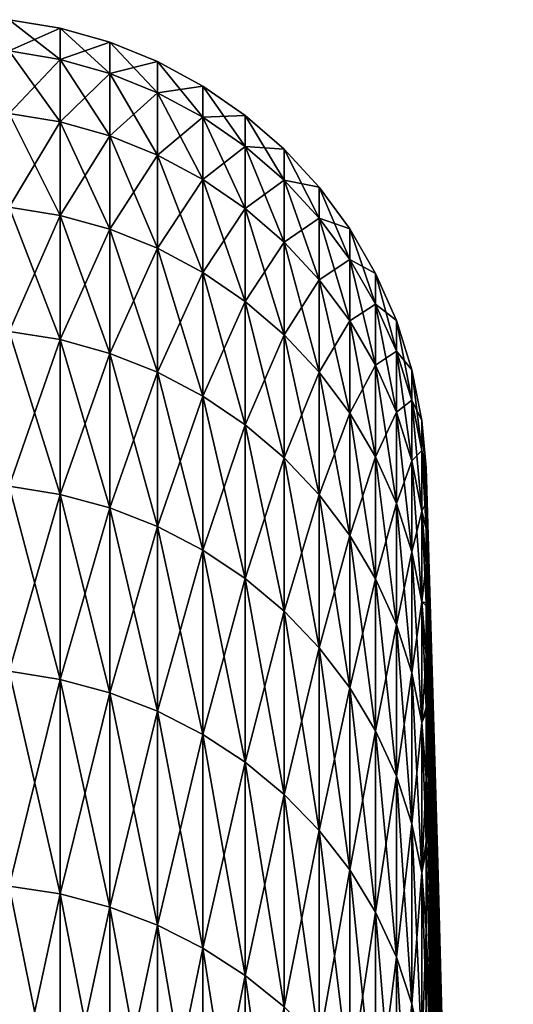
# Model space of a CAD drawing. Header units: metres. Extents: x -2 to 78, y -85 to 85.
# Tile 500 of 500: x 77.24 to 78.29, y 53.45 to 55.56. Entities that reach past the tile are written whole.
import ezdxf

# ---------------------------------------------------------------- set-up
doc = ezdxf.new("R2010")
doc.units = ezdxf.units.M
doc.layers.add('solid_20004802', color=7, linetype='CONTINUOUS')

msp = doc.modelspace()

# ---------------------------------------------------------------- linework, layer by layer
at = {"layer": 'solid_20004802'}
for points in [[(77.321434, 55.470276, -2.03154), (77.212898, 55.488327, -2.032875), (77.212898, 55.55505, -0.678172)], [(77.321434, 55.536953, -0.677727), (77.212898, 55.55505, -0.678172), (77.212898, 55.55505, 0.678172)], [(77.321434, 55.536953, -0.677727), (77.321434, 55.470276, -2.03154), (77.212898, 55.55505, -0.678172)], [(77.321434, 55.536953, 0.677727), (77.212898, 55.55505, 0.678172), (77.212898, 55.488327, 2.032875)], [(77.321434, 55.536953, 0.677727), (77.321434, 55.536953, -0.677727), (77.212898, 55.55505, 0.678172)], [(77.321434, 55.470276, 2.03154), (77.321434, 55.536953, 0.677727), (77.212898, 55.488327, 2.032875)], [(77.427322, 55.440441, -2.029333), (77.321434, 55.470276, -2.03154), (77.321434, 55.536953, -0.677727)], [(77.427322, 55.50705, -0.676991), (77.321434, 55.536953, -0.677727), (77.321434, 55.536953, 0.677727)], [(77.427322, 55.50705, -0.676991), (77.427322, 55.440441, -2.029333), (77.321434, 55.536953, -0.677727)], [(77.427322, 55.50705, 0.676991), (77.321434, 55.536953, 0.677727), (77.321434, 55.470276, 2.03154)], [(77.427322, 55.50705, 0.676991), (77.427322, 55.50705, -0.676991), (77.321434, 55.536953, 0.677727)], [(77.427322, 55.440441, 2.029333), (77.427322, 55.50705, 0.676991), (77.321434, 55.470276, 2.03154)], [(77.529282, 55.399185, -2.026283), (77.427322, 55.440441, -2.029333), (77.427322, 55.50705, -0.676991)], [(77.529282, 55.465694, -0.675973), (77.427322, 55.50705, -0.676991), (77.427322, 55.50705, 0.676991)], [(77.529282, 55.465694, -0.675973), (77.529282, 55.399185, -2.026283), (77.427322, 55.50705, -0.676991)], [(77.529282, 55.465694, 0.675973), (77.427322, 55.50705, 0.676991), (77.427322, 55.440441, 2.029333)], [(77.529282, 55.465694, 0.675973), (77.529282, 55.465694, -0.675973), (77.427322, 55.50705, 0.676991)], [(77.321434, 55.337078, -3.380433), (77.212898, 55.355042, -3.382654), (77.212898, 55.488327, -2.032875)], [(77.321434, 55.470276, -2.03154), (77.321434, 55.337078, -3.380433), (77.212898, 55.488327, -2.032875)], [(77.321434, 55.470276, 2.03154), (77.212898, 55.488327, 2.032875), (77.212898, 55.355042, 3.382654)], [(77.321434, 55.337078, 3.380433), (77.321434, 55.470276, 2.03154), (77.212898, 55.355042, 3.382654)], [(77.427322, 55.307388, -3.376762), (77.321434, 55.337078, -3.380433), (77.321434, 55.470276, -2.03154)], [(77.427322, 55.440441, -2.029333), (77.427322, 55.307388, -3.376762), (77.321434, 55.470276, -2.03154)], [(77.427322, 55.440441, 2.029333), (77.321434, 55.470276, 2.03154), (77.321434, 55.337078, 3.380433)], [(77.529282, 55.399185, 2.026283), (77.529282, 55.465694, 0.675973), (77.427322, 55.440441, 2.029333)], [(77.626076, 55.347012, -2.022424), (77.529282, 55.399185, -2.026283), (77.529282, 55.465694, -0.675973)], [(77.626076, 55.413391, -0.674686), (77.529282, 55.465694, -0.675973), (77.529282, 55.465694, 0.675973)], [(77.626076, 55.413391, -0.674686), (77.626076, 55.347012, -2.022424), (77.529282, 55.465694, -0.675973)], [(77.626076, 55.413391, 0.674686), (77.529282, 55.465694, 0.675973), (77.529282, 55.399185, 2.026283)], [(77.626076, 55.413391, 0.674686), (77.626076, 55.413391, -0.674686), (77.529282, 55.465694, 0.675973)], [(77.427322, 55.307388, 3.376762), (77.427322, 55.440441, 2.029333), (77.321434, 55.337078, 3.380433)], [(77.529282, 55.266335, -3.371685), (77.427322, 55.307388, -3.376762), (77.427322, 55.440441, -2.029333)], [(77.529282, 55.399185, -2.026283), (77.529282, 55.266335, -3.371685), (77.427322, 55.440441, -2.029333)], [(77.529282, 55.399185, 2.026283), (77.427322, 55.440441, 2.029333), (77.427322, 55.307388, 3.376762)], [(77.626076, 55.347012, 2.022424), (77.626076, 55.413391, 0.674686), (77.529282, 55.399185, 2.026283)], [(77.716545, 55.284546, -2.017804), (77.626076, 55.347012, -2.022424), (77.626076, 55.413391, -0.674686)], [(77.716545, 55.350773, -0.673145), (77.626076, 55.413391, -0.674686), (77.626076, 55.413391, 0.674686)], [(77.716545, 55.350773, -0.673145), (77.716545, 55.284546, -2.017804), (77.626076, 55.413391, -0.674686)], [(77.716545, 55.350773, 0.673145), (77.626076, 55.413391, 0.674686), (77.626076, 55.347012, 2.022424)], [(77.716545, 55.350773, 0.673145), (77.716545, 55.350773, -0.673145), (77.626076, 55.413391, 0.674686)], [(77.529282, 55.266335, 3.371685), (77.529282, 55.399185, 2.026283), (77.427322, 55.307388, 3.376762)], [(77.626076, 55.214413, -3.365265), (77.529282, 55.266335, -3.371685), (77.529282, 55.399185, -2.026283)], [(77.626076, 55.347012, -2.022424), (77.626076, 55.214413, -3.365265), (77.529282, 55.399185, -2.026283)], [(77.626076, 55.347012, 2.022424), (77.529282, 55.399185, 2.026283), (77.529282, 55.266335, 3.371685)], [(77.321434, 55.137684, -4.721141), (77.212898, 55.155518, -4.724244), (77.212898, 55.355042, -3.382654)], [(77.321434, 55.337078, -3.380433), (77.321434, 55.137684, -4.721141), (77.212898, 55.355042, -3.382654)], [(77.321434, 55.337078, 3.380433), (77.212898, 55.355042, 3.382654), (77.212898, 55.155518, 4.724244)], [(77.626076, 55.214413, 3.365265), (77.626076, 55.347012, 2.022424), (77.529282, 55.266335, 3.371685)], [(77.716545, 55.284546, 2.017804), (77.716545, 55.350773, 0.673145), (77.626076, 55.347012, 2.022424)], [(77.716545, 55.152248, -3.357578), (77.626076, 55.214413, -3.365265), (77.626076, 55.347012, -2.022424)], [(77.716545, 55.284546, -2.017804), (77.716545, 55.152248, -3.357578), (77.626076, 55.347012, -2.022424)], [(77.716545, 55.284546, 2.017804), (77.626076, 55.347012, 2.022424), (77.626076, 55.214413, 3.365265)], [(77.799576, 55.212543, -2.01248), (77.716545, 55.284546, -2.017804), (77.716545, 55.350773, -0.673145)], [(77.799576, 55.278599, -0.671368), (77.716545, 55.350773, -0.673145), (77.716545, 55.350773, 0.673145)], [(77.799576, 55.278599, -0.671368), (77.799576, 55.212543, -2.01248), (77.716545, 55.350773, -0.673145)], [(77.799576, 55.278599, 0.671368), (77.716545, 55.350773, 0.673145), (77.716545, 55.284546, 2.017804)], [(77.799576, 55.278599, 0.671368), (77.799576, 55.278599, -0.671368), (77.716545, 55.350773, 0.673145)], [(77.321434, 55.137684, 4.721141), (77.321434, 55.337078, 3.380433), (77.212898, 55.155518, 4.724244)], [(77.427322, 55.108212, -4.716014), (77.321434, 55.137684, -4.721141), (77.321434, 55.337078, -3.380433)], [(77.427322, 55.307388, -3.376762), (77.427322, 55.108212, -4.716014), (77.321434, 55.337078, -3.380433)], [(77.427322, 55.307388, 3.376762), (77.321434, 55.337078, 3.380433), (77.321434, 55.137684, 4.721141)], [(77.427322, 55.108212, 4.716014), (77.427322, 55.307388, 3.376762), (77.321434, 55.137684, 4.721141)], [(77.529282, 55.067459, -4.708924), (77.427322, 55.108212, -4.716014), (77.427322, 55.307388, -3.376762)], [(77.529282, 55.266335, -3.371685), (77.529282, 55.067459, -4.708924), (77.427322, 55.307388, -3.376762)], [(77.529282, 55.266335, 3.371685), (77.427322, 55.307388, 3.376762), (77.427322, 55.108212, 4.716014)], [(77.716545, 55.152248, 3.357578), (77.716545, 55.284546, 2.017804), (77.626076, 55.214413, 3.365265)], [(77.799576, 55.080597, -3.348717), (77.716545, 55.152248, -3.357578), (77.716545, 55.284546, -2.017804)], [(77.799576, 55.212543, -2.01248), (77.799576, 55.080597, -3.348717), (77.716545, 55.284546, -2.017804)], [(77.799576, 55.212543, 2.01248), (77.716545, 55.284546, 2.017804), (77.716545, 55.152248, 3.357578)], [(77.799576, 55.212543, 2.01248), (77.799576, 55.278599, 0.671368), (77.716545, 55.284546, 2.017804)], [(77.874176, 55.131882, -2.006514), (77.799576, 55.212543, -2.01248), (77.799576, 55.278599, -0.671368)], [(77.874176, 55.197742, -0.669378), (77.799576, 55.278599, -0.671368), (77.799576, 55.278599, 0.671368)], [(77.874176, 55.197742, -0.669378), (77.874176, 55.131882, -2.006514), (77.799576, 55.278599, -0.671368)], [(77.874176, 55.197742, 0.669378), (77.799576, 55.278599, 0.671368), (77.799576, 55.212543, 2.01248)], [(77.874176, 55.197742, 0.669378), (77.874176, 55.197742, -0.669378), (77.799576, 55.278599, 0.671368)], [(77.529282, 55.067459, 4.708924), (77.529282, 55.266335, 3.371685), (77.427322, 55.108212, 4.716014)], [(77.626076, 55.015915, -4.699956), (77.529282, 55.067459, -4.708924), (77.529282, 55.266335, -3.371685)], [(77.626076, 55.214413, -3.365265), (77.626076, 55.015915, -4.699956), (77.529282, 55.266335, -3.371685)], [(77.626076, 55.214413, 3.365265), (77.529282, 55.266335, 3.371685), (77.529282, 55.067459, 4.708924)], [(77.626076, 55.015915, 4.699956), (77.626076, 55.214413, 3.365265), (77.529282, 55.067459, 4.708924)], [(77.716545, 54.954205, -4.689221), (77.626076, 55.015915, -4.699956), (77.626076, 55.214413, -3.365265)], [(77.716545, 55.152248, -3.357578), (77.716545, 54.954205, -4.689221), (77.626076, 55.214413, -3.365265)], [(77.716545, 55.152248, 3.357578), (77.626076, 55.214413, 3.365265), (77.626076, 55.015915, 4.699956)], [(77.799576, 55.080597, 3.348717), (77.799576, 55.212543, 2.01248), (77.716545, 55.152248, 3.357578)], [(77.874176, 55.000328, -3.338791), (77.799576, 55.080597, -3.348717), (77.799576, 55.212543, -2.01248)], [(77.874176, 55.131882, -2.006514), (77.874176, 55.000328, -3.338791), (77.799576, 55.212543, -2.01248)], [(77.874176, 55.131882, 2.006514), (77.799576, 55.212543, 2.01248), (77.799576, 55.080597, 3.348717)], [(77.874176, 55.131882, 2.006514), (77.874176, 55.197742, 0.669378), (77.799576, 55.212543, 2.01248)], [(77.939438, 55.043537, -1.999981), (77.874176, 55.131882, -2.006514), (77.874176, 55.197742, -0.669378)], [(77.939438, 55.10918, -0.667199), (77.874176, 55.197742, -0.669378), (77.874176, 55.197742, 0.669378)], [(77.939438, 55.10918, -0.667199), (77.939438, 55.043537, -1.999981), (77.874176, 55.197742, -0.669378)], [(77.939438, 55.10918, 0.667199), (77.874176, 55.197742, 0.669378), (77.874176, 55.131882, 2.006514)], [(77.939438, 55.10918, 0.667199), (77.939438, 55.10918, -0.667199), (77.874176, 55.197742, 0.669378)], [(77.321434, 54.872581, -6.050417), (77.212898, 54.89024, -6.054393), (77.212898, 55.155518, -4.724244)], [(77.321434, 55.137684, -4.721141), (77.321434, 54.872581, -6.050417), (77.212898, 55.155518, -4.724244)], [(77.321434, 55.137684, 4.721141), (77.212898, 55.155518, 4.724244), (77.212898, 54.89024, 6.054393)], [(77.716545, 54.954205, 4.689221), (77.716545, 55.152248, 3.357578), (77.626076, 55.015915, 4.699956)], [(77.799576, 54.883076, -4.676847), (77.716545, 54.954205, -4.689221), (77.716545, 55.152248, -3.357578)], [(77.799576, 55.080597, -3.348717), (77.799576, 54.883076, -4.676847), (77.716545, 55.152248, -3.357578)], [(77.799576, 55.080597, 3.348717), (77.716545, 55.152248, 3.357578), (77.716545, 54.954205, 4.689221)], [(77.321434, 54.872581, 6.050417), (77.321434, 55.137684, 4.721141), (77.212898, 54.89024, 6.054393)], [(77.427322, 54.843395, -6.043846), (77.321434, 54.872581, -6.050417), (77.321434, 55.137684, -4.721141)], [(77.427322, 55.108212, -4.716014), (77.427322, 54.843395, -6.043846), (77.321434, 55.137684, -4.721141)], [(77.427322, 55.108212, 4.716014), (77.321434, 55.137684, 4.721141), (77.321434, 54.872581, 6.050417)], [(77.874176, 55.000328, 3.338791), (77.874176, 55.131882, 2.006514), (77.799576, 55.080597, 3.348717)], [(77.939438, 54.912407, -3.32792), (77.874176, 55.000328, -3.338791), (77.874176, 55.131882, -2.006514)], [(77.939438, 55.043537, -1.999981), (77.939438, 54.912407, -3.32792), (77.874176, 55.131882, -2.006514)], [(77.939438, 55.043537, 1.999981), (77.874176, 55.131882, 2.006514), (77.874176, 55.000328, 3.338791)], [(77.939438, 55.043537, 1.999981), (77.939438, 55.10918, 0.667199), (77.874176, 55.131882, 2.006514)], [(77.427322, 54.843395, 6.043846), (77.427322, 55.108212, 4.716014), (77.321434, 54.872581, 6.050417)], [(77.529282, 54.80304, -6.03476), (77.427322, 54.843395, -6.043846), (77.427322, 55.108212, -4.716014)], [(77.529282, 55.067459, -4.708924), (77.529282, 54.80304, -6.03476), (77.427322, 55.108212, -4.716014)], [(77.529282, 55.067459, 4.708924), (77.427322, 55.108212, 4.716014), (77.427322, 54.843395, 6.043846)], [(77.994576, 54.948574, -1.992958), (77.939438, 55.043537, -1.999981), (77.939438, 55.10918, -0.667199)], [(77.994576, 55.013985, -0.664856), (77.939438, 55.10918, -0.667199), (77.939438, 55.10918, 0.667199)], [(77.994576, 55.013985, -0.664856), (77.994576, 54.948574, -1.992958), (77.939438, 55.10918, -0.667199)], [(77.994576, 55.013985, 0.664856), (77.939438, 55.10918, 0.667199), (77.939438, 55.043537, 1.999981)], [(77.994576, 55.013985, 0.664856), (77.994576, 55.013985, -0.664856), (77.939438, 55.10918, 0.667199)], [(77.529282, 54.80304, 6.03476), (77.529282, 55.067459, 4.708924), (77.427322, 54.843395, 6.043846)], [(77.626076, 54.751999, -6.023268), (77.529282, 54.80304, -6.03476), (77.529282, 55.067459, -4.708924)], [(77.626076, 55.015915, -4.699956), (77.626076, 54.751999, -6.023268), (77.529282, 55.067459, -4.708924)], [(77.626076, 55.015915, 4.699956), (77.529282, 55.067459, 4.708924), (77.529282, 54.80304, 6.03476)], [(77.799576, 54.883076, 4.676847), (77.799576, 55.080597, 3.348717), (77.716545, 54.954205, 4.689221)], [(77.874176, 54.803391, -4.662984), (77.799576, 54.883076, -4.676847), (77.799576, 55.080597, -3.348717)], [(77.874176, 55.000328, -3.338791), (77.874176, 54.803391, -4.662984), (77.799576, 55.080597, -3.348717)], [(77.874176, 55.000328, 3.338791), (77.799576, 55.080597, 3.348717), (77.799576, 54.883076, 4.676847)], [(77.939438, 54.912407, 3.32792), (77.939438, 55.043537, 1.999981), (77.874176, 55.000328, 3.338791)], [(77.994576, 54.817905, -3.316234), (77.939438, 54.912407, -3.32792), (77.939438, 55.043537, -1.999981)], [(77.994576, 54.948574, -1.992958), (77.994576, 54.817905, -3.316234), (77.939438, 55.043537, -1.999981)], [(77.994576, 54.948574, 1.992958), (77.939438, 55.043537, 1.999981), (77.939438, 54.912407, 3.32792)], [(77.994576, 54.948574, 1.992958), (77.994576, 55.013985, 0.664856), (77.939438, 55.043537, 1.999981)], [(77.626076, 54.751999, 6.023268), (77.626076, 55.015915, 4.699956), (77.529282, 54.80304, 6.03476)], [(77.716545, 54.690891, -6.00951), (77.626076, 54.751999, -6.023268), (77.626076, 55.015915, -4.699956)], [(77.716545, 54.954205, -4.689221), (77.716545, 54.690891, -6.00951), (77.626076, 55.015915, -4.699956)], [(77.716545, 54.954205, 4.689221), (77.626076, 55.015915, 4.699956), (77.626076, 54.751999, 6.023268)], [(78.038918, 54.848145, -1.985531), (77.994576, 54.948574, -1.992958), (77.994576, 55.013985, -0.664856)], [(78.038918, 54.913315, -0.662378), (77.994576, 55.013985, -0.664856), (77.994576, 55.013985, 0.664856)], [(78.038918, 54.913315, -0.662378), (78.038918, 54.848145, -1.985531), (77.994576, 55.013985, -0.664856)], [(78.038918, 54.913315, 0.662378), (77.994576, 55.013985, 0.664856), (77.994576, 54.948574, 1.992958)], [(78.038918, 54.913315, 0.662378), (78.038918, 54.913315, -0.662378), (77.994576, 55.013985, 0.664856)], [(77.874176, 54.803391, 4.662984), (77.874176, 55.000328, 3.338791), (77.799576, 54.883076, 4.676847)], [(77.939438, 54.716114, -4.6478), (77.874176, 54.803391, -4.662984), (77.874176, 55.000328, -3.338791)], [(77.939438, 54.912407, -3.32792), (77.939438, 54.716114, -4.6478), (77.874176, 55.000328, -3.338791)], [(77.939438, 54.912407, 3.32792), (77.874176, 55.000328, 3.338791), (77.874176, 54.803391, 4.662984)], [(77.716545, 54.690891, 6.00951), (77.716545, 54.954205, 4.689221), (77.626076, 54.751999, 6.023268)], [(77.799576, 54.620457, -5.993651), (77.716545, 54.690891, -6.00951), (77.716545, 54.954205, -4.689221)], [(77.799576, 54.883076, -4.676847), (77.799576, 54.620457, -5.993651), (77.716545, 54.954205, -4.689221)], [(77.799576, 54.883076, 4.676847), (77.716545, 54.954205, 4.689221), (77.716545, 54.690891, 6.00951)], [(77.994576, 54.817905, 3.316234), (77.994576, 54.948574, 1.992958), (77.939438, 54.912407, 3.32792)], [(78.038918, 54.717964, -3.303875), (77.994576, 54.817905, -3.316234), (77.994576, 54.948574, -1.992958)], [(78.038918, 54.848145, -1.985531), (78.038918, 54.717964, -3.303875), (77.994576, 54.948574, -1.992958)], [(78.038918, 54.848145, 1.985531), (77.994576, 54.948574, 1.992958), (77.994576, 54.817905, 3.316234)], [(78.038918, 54.848145, 1.985531), (78.038918, 54.913315, 0.662378), (77.994576, 54.948574, 1.992958)], [(77.939438, 54.716114, 4.6478), (77.939438, 54.912407, 3.32792), (77.874176, 54.803391, 4.662984)], [(77.994576, 54.622299, -4.63148), (77.939438, 54.716114, -4.6478), (77.939438, 54.912407, -3.32792)], [(77.994576, 54.817905, -3.316234), (77.994576, 54.622299, -4.63148), (77.939438, 54.912407, -3.32792)], [(77.994576, 54.817905, 3.316234), (77.939438, 54.912407, 3.32792), (77.939438, 54.716114, 4.6478)], [(78.071922, 54.743465, -1.977789), (78.038918, 54.848145, -1.985531), (78.038918, 54.913315, -0.662378)], [(78.071922, 54.80838, -0.659796), (78.038918, 54.913315, -0.662378), (78.038918, 54.913315, 0.662378)], [(78.071922, 54.80838, -0.659796), (78.071922, 54.743465, -1.977789), (78.038918, 54.913315, -0.662378)], [(78.071922, 54.80838, 0.659796), (78.038918, 54.913315, 0.662378), (78.038918, 54.848145, 1.985531)], [(78.071922, 54.80838, 0.659796), (78.071922, 54.80838, -0.659796), (78.038918, 54.913315, 0.662378)], [(77.321434, 54.542404, -7.365042), (77.212898, 54.559845, -7.369882), (77.212898, 54.89024, -6.054393)], [(77.321434, 54.872581, -6.050417), (77.321434, 54.542404, -7.365042), (77.212898, 54.89024, -6.054393)], [(77.321434, 54.872581, 6.050417), (77.212898, 54.89024, 6.054393), (77.212898, 54.559845, 7.369882)], [(77.799576, 54.620457, 5.993651), (77.799576, 54.883076, 4.676847), (77.716545, 54.690891, 6.00951)], [(77.874176, 54.541553, -5.975885), (77.799576, 54.620457, -5.993651), (77.799576, 54.883076, -4.676847)], [(77.874176, 54.803391, -4.662984), (77.874176, 54.541553, -5.975885), (77.799576, 54.883076, -4.676847)], [(77.874176, 54.803391, 4.662984), (77.799576, 54.883076, 4.676847), (77.799576, 54.620457, 5.993651)], [(77.321434, 54.542404, 7.365042), (77.321434, 54.872581, 6.050417), (77.212898, 54.559845, 7.369882)], [(77.427322, 54.51358, -7.357044), (77.321434, 54.542404, -7.365042), (77.321434, 54.872581, -6.050417)], [(77.427322, 54.843395, -6.043846), (77.427322, 54.51358, -7.357044), (77.321434, 54.872581, -6.050417)], [(77.427322, 54.843395, 6.043846), (77.321434, 54.872581, 6.050417), (77.321434, 54.542404, 7.365042)], [(77.427322, 54.51358, 7.357044), (77.427322, 54.843395, 6.043846), (77.321434, 54.542404, 7.365042)], [(77.529282, 54.473717, -7.345983), (77.427322, 54.51358, -7.357044), (77.427322, 54.843395, -6.043846)], [(77.529282, 54.80304, -6.03476), (77.529282, 54.473717, -7.345983), (77.427322, 54.843395, -6.043846)], [(77.529282, 54.80304, 6.03476), (77.427322, 54.843395, 6.043846), (77.427322, 54.51358, 7.357044)], [(78.038918, 54.717964, 3.303875), (78.038918, 54.848145, 1.985531), (77.994576, 54.817905, 3.316234)], [(78.071922, 54.613792, -3.290994), (78.038918, 54.717964, -3.303875), (78.038918, 54.848145, -1.985531)], [(78.071922, 54.743465, -1.977789), (78.071922, 54.613792, -3.290994), (78.038918, 54.848145, -1.985531)], [(78.071922, 54.743465, 1.977789), (78.038918, 54.848145, 1.985531), (78.038918, 54.717964, 3.303875)], [(78.071922, 54.743465, 1.977789), (78.071922, 54.80838, 0.659796), (78.038918, 54.848145, 1.985531)], [(77.994576, 54.622299, 4.63148), (77.994576, 54.817905, 3.316234), (77.939438, 54.716114, 4.6478)], [(78.038918, 54.523087, -4.61422), (77.994576, 54.622299, -4.63148), (77.994576, 54.817905, -3.316234)], [(78.038918, 54.717964, -3.303875), (78.038918, 54.523087, -4.61422), (77.994576, 54.817905, -3.316234)], [(78.038918, 54.717964, 3.303875), (77.994576, 54.817905, 3.316234), (77.994576, 54.622299, 4.63148)], [(77.529282, 54.473717, 7.345983), (77.529282, 54.80304, 6.03476), (77.427322, 54.51358, 7.357044)], [(77.626076, 54.423306, -7.331994), (77.529282, 54.473717, -7.345983), (77.529282, 54.80304, -6.03476)], [(77.626076, 54.751999, -6.023268), (77.626076, 54.423306, -7.331994), (77.529282, 54.80304, -6.03476)], [(77.626076, 54.751999, 6.023268), (77.529282, 54.80304, 6.03476), (77.529282, 54.473717, 7.345983)], [(77.874176, 54.541553, 5.975885), (77.874176, 54.803391, 4.662984), (77.799576, 54.620457, 5.993651)], [(77.939438, 54.455128, -5.956427), (77.874176, 54.541553, -5.975885), (77.874176, 54.803391, -4.662984)], [(77.939438, 54.716114, -4.6478), (77.939438, 54.455128, -5.956427), (77.874176, 54.803391, -4.662984)], [(77.939438, 54.716114, 4.6478), (77.874176, 54.803391, 4.662984), (77.874176, 54.541553, 5.975885)], [(78.093193, 54.635803, -1.969827), (78.071922, 54.743465, -1.977789), (78.071922, 54.80838, -0.659796)], [(78.093193, 54.700459, -0.657139), (78.071922, 54.80838, -0.659796), (78.071922, 54.80838, 0.659796)], [(78.093193, 54.700459, -0.657139), (78.093193, 54.635803, -1.969827), (78.071922, 54.80838, -0.659796)], [(78.093193, 54.700459, 0.657139), (78.071922, 54.80838, 0.659796), (78.071922, 54.743465, 1.977789)], [(78.093193, 54.700459, 0.657139), (78.093193, 54.700459, -0.657139), (78.071922, 54.80838, 0.659796)], [(77.626076, 54.423306, 7.331994), (77.626076, 54.751999, 6.023268), (77.529282, 54.473717, 7.345983)], [(77.716545, 54.362949, -7.315247), (77.626076, 54.423306, -7.331994), (77.626076, 54.751999, -6.023268)], [(77.716545, 54.690891, -6.00951), (77.716545, 54.362949, -7.315247), (77.626076, 54.751999, -6.023268)], [(77.716545, 54.690891, 6.00951), (77.626076, 54.751999, 6.023268), (77.626076, 54.423306, 7.331994)], [(78.071922, 54.613792, 3.290994), (78.071922, 54.743465, 1.977789), (78.038918, 54.717964, 3.303875)], [(78.093193, 54.506653, -3.277745), (78.071922, 54.613792, -3.290994), (78.071922, 54.743465, -1.977789)], [(78.093193, 54.635803, -1.969827), (78.093193, 54.506653, -3.277745), (78.071922, 54.743465, -1.977789)], [(78.093193, 54.635803, 1.969827), (78.071922, 54.743465, 1.977789), (78.071922, 54.613792, 3.290994)], [(78.093193, 54.635803, 1.969827), (78.093193, 54.700459, 0.657139), (78.071922, 54.743465, 1.977789)], [(77.939438, 54.455128, 5.956427), (77.939438, 54.716114, 4.6478), (77.874176, 54.541553, 5.975885)], [(77.994576, 54.362232, -5.935511), (77.939438, 54.455128, -5.956427), (77.939438, 54.716114, -4.6478)], [(77.994576, 54.622299, -4.63148), (77.994576, 54.362232, -5.935511), (77.939438, 54.716114, -4.6478)], [(77.994576, 54.622299, 4.63148), (77.939438, 54.716114, 4.6478), (77.939438, 54.455128, 5.956427)], [(78.038918, 54.523087, 4.61422), (78.038918, 54.717964, 3.303875), (77.994576, 54.622299, 4.63148)], [(78.071922, 54.419678, -4.596229), (78.038918, 54.523087, -4.61422), (78.038918, 54.717964, -3.303875)], [(78.071922, 54.613792, -3.290994), (78.071922, 54.419678, -4.596229), (78.038918, 54.717964, -3.303875)], [(78.071922, 54.613792, 3.290994), (78.038918, 54.717964, 3.303875), (78.038918, 54.523087, 4.61422)], [(77.716545, 54.362949, 7.315247), (77.716545, 54.690891, 6.00951), (77.626076, 54.423306, 7.331994)], [(77.799576, 54.293381, -7.295943), (77.716545, 54.362949, -7.315247), (77.716545, 54.690891, -6.00951)], [(77.799576, 54.620457, -5.993651), (77.799576, 54.293381, -7.295943), (77.716545, 54.690891, -6.00951)], [(77.799576, 54.620457, 5.993651), (77.716545, 54.690891, 6.00951), (77.716545, 54.362949, 7.315247)], [(78.102478, 54.566975, -1.305152), (78.093193, 54.635803, -1.969827), (78.093193, 54.700459, -0.657139)], [(78.102478, 54.599014), (78.093193, 54.700459, -0.657139), (78.093193, 54.700459, 0.657139)], [(78.102478, 54.599014), (78.102478, 54.566975, -1.305152), (78.093193, 54.700459, -0.657139)], [(78.102478, 54.59082, 0.660085), (78.093193, 54.700459, 0.657139), (78.093193, 54.635803, 1.969827)], [(78.102478, 54.59082, 0.660085), (78.102478, 54.599014), (78.093193, 54.700459, 0.657139)], [(78.093193, 54.506653, 3.277745), (78.093193, 54.635803, 1.969827), (78.071922, 54.613792, 3.290994)], [(78.102478, 54.470932, -2.607159), (78.093193, 54.506653, -3.277745), (78.093193, 54.635803, -1.969827)], [(78.102478, 54.566975, -1.305152), (78.102478, 54.470932, -2.607159), (78.093193, 54.635803, -1.969827)], [(78.102478, 54.525318, 1.97863), (78.093193, 54.635803, 1.969827), (78.093193, 54.506653, 3.277745)], [(78.102478, 54.566254, 1.319764), (78.102478, 54.59082, 0.660085), (78.093193, 54.635803, 1.969827)], [(78.102478, 54.525318, 1.97863), (78.102478, 54.566254, 1.319764), (78.093193, 54.635803, 1.969827)], [(77.799576, 54.293381, 7.295943), (77.799576, 54.620457, 5.993651), (77.716545, 54.362949, 7.315247)], [(77.874176, 54.215443, -7.274316), (77.799576, 54.293381, -7.295943), (77.799576, 54.620457, -5.993651)], [(77.874176, 54.541553, -5.975885), (77.874176, 54.215443, -7.274316), (77.799576, 54.620457, -5.993651)], [(77.874176, 54.541553, 5.975885), (77.799576, 54.620457, 5.993651), (77.799576, 54.293381, 7.295943)], [(77.994576, 54.362232, 5.935511), (77.994576, 54.622299, 4.63148), (77.939438, 54.455128, 5.956427)], [(78.038918, 54.263988, -5.913391), (77.994576, 54.362232, -5.935511), (77.994576, 54.622299, -4.63148)], [(78.038918, 54.523087, -4.61422), (78.038918, 54.263988, -5.913391), (77.994576, 54.622299, -4.63148)], [(78.038918, 54.523087, 4.61422), (77.994576, 54.622299, 4.63148), (77.994576, 54.362232, 5.935511)], [(78.071922, 54.419678, 4.596229), (78.071922, 54.613792, 3.290994), (78.038918, 54.523087, 4.61422)], [(78.093193, 54.313316, -4.577726), (78.071922, 54.419678, -4.596229), (78.071922, 54.613792, -3.290994)], [(78.093193, 54.506653, -3.277745), (78.093193, 54.313316, -4.577726), (78.071922, 54.613792, -3.290994)], [(78.093193, 54.506653, 3.277745), (78.071922, 54.613792, 3.290994), (78.071922, 54.419678, 4.596229)], [(78.243629, 49.272163, -1.013318), (78.102478, 54.566975, -1.305152), (78.102478, 54.599014)], [(78.126999, 53.756252), (78.102478, 54.599014), (78.102478, 54.59082, 0.660085)], [(78.243629, 49.272163, -1.013318), (78.102478, 54.599014), (78.126999, 53.756252)], [(78.126999, 53.727657, 1.213286), (78.102478, 54.59082, 0.660085), (78.102478, 54.566254, 1.319764)], [(78.126999, 53.727657, 1.213286), (78.126999, 53.756252), (78.102478, 54.59082, 0.660085)], [(78.243629, 49.199852, -2.02434), (78.102478, 54.470932, -2.607159), (78.102478, 54.566975, -1.305152)], [(78.243629, 49.272163, -1.013318), (78.243629, 49.199852, -2.02434), (78.102478, 54.566975, -1.305152)], [(78.126999, 53.727657, 1.213286), (78.102478, 54.566254, 1.319764), (78.102478, 54.525318, 1.97863)], [(77.321434, 54.147961, -8.661834), (77.212898, 54.165142, -8.667525), (77.212898, 54.559845, -7.369882)], [(77.321434, 54.542404, -7.365042), (77.321434, 54.147961, -8.661834), (77.212898, 54.559845, -7.369882)], [(77.321434, 54.542404, 7.365042), (77.212898, 54.559845, 7.369882), (77.212898, 54.165142, 8.667525)], [(77.321434, 54.147961, 8.661834), (77.321434, 54.542404, 7.365042), (77.212898, 54.165142, 8.667525)], [(77.427322, 54.11956, -8.652427), (77.321434, 54.147961, -8.661834), (77.321434, 54.542404, -7.365042)], [(77.427322, 54.51358, -7.357044), (77.427322, 54.11956, -8.652427), (77.321434, 54.542404, -7.365042)], [(77.427322, 54.51358, 7.357044), (77.321434, 54.542404, 7.365042), (77.321434, 54.147961, 8.661834)], [(77.874176, 54.215443, 7.274316), (77.874176, 54.541553, 5.975885), (77.799576, 54.293381, 7.295943)], [(77.939438, 54.130081, -7.25063), (77.874176, 54.215443, -7.274316), (77.874176, 54.541553, -5.975885)], [(77.939438, 54.455128, -5.956427), (77.939438, 54.130081, -7.25063), (77.874176, 54.541553, -5.975885)], [(77.939438, 54.455128, 5.956427), (77.874176, 54.541553, 5.975885), (77.874176, 54.215443, 7.274316)], [(78.038918, 54.263988, 5.913391), (78.038918, 54.523087, 4.61422), (77.994576, 54.362232, 5.935511)], [(78.071922, 54.161587, -5.890335), (78.038918, 54.263988, -5.913391), (78.038918, 54.523087, -4.61422)], [(78.071922, 54.419678, -4.596229), (78.071922, 54.161587, -5.890335), (78.038918, 54.523087, -4.61422)], [(78.071922, 54.419678, 4.596229), (78.038918, 54.523087, 4.61422), (78.038918, 54.263988, 5.913391)], [(78.102478, 54.468048, 2.636276), (78.102478, 54.525318, 1.97863), (78.093193, 54.506653, 3.277745)], [(78.126999, 53.641945, 2.423877), (78.102478, 54.525318, 1.97863), (78.102478, 54.468048, 2.636276)], [(78.126999, 53.641945, 2.423877), (78.126999, 53.727657, 1.213286), (78.102478, 54.525318, 1.97863)], [(77.427322, 54.11956, 8.652427), (77.427322, 54.51358, 7.357044), (77.321434, 54.147961, 8.661834)], [(77.529282, 54.080292, -8.639419), (77.427322, 54.11956, -8.652427), (77.427322, 54.51358, -7.357044)], [(77.529282, 54.473717, -7.345983), (77.529282, 54.080292, -8.639419), (77.427322, 54.51358, -7.357044)], [(77.529282, 54.473717, 7.345983), (77.427322, 54.51358, 7.357044), (77.427322, 54.11956, 8.652427)], [(78.093193, 54.313316, 4.577726), (78.093193, 54.506653, 3.277745), (78.071922, 54.419678, 4.596229)], [(78.102478, 54.311119, -3.902886), (78.093193, 54.313316, -4.577726), (78.093193, 54.506653, -3.277745)], [(78.102478, 54.470932, -2.607159), (78.102478, 54.311119, -3.902886), (78.093193, 54.506653, -3.277745)], [(78.102478, 54.394474, 3.2923), (78.093193, 54.506653, 3.277745), (78.093193, 54.313316, 4.577726)], [(78.102478, 54.394474, 3.2923), (78.102478, 54.468048, 2.636276), (78.093193, 54.506653, 3.277745)], [(77.529282, 54.080292, 8.639419), (77.529282, 54.473717, 7.345983), (77.427322, 54.11956, 8.652427)], [(77.626076, 54.030628, -8.622967), (77.529282, 54.080292, -8.639419), (77.529282, 54.473717, -7.345983)], [(77.626076, 54.423306, -7.331994), (77.626076, 54.030628, -8.622967), (77.529282, 54.473717, -7.345983)], [(77.626076, 54.423306, 7.331994), (77.529282, 54.473717, 7.345983), (77.529282, 54.080292, 8.639419)], [(78.243629, 49.079517, -3.030777), (78.102478, 54.311119, -3.902886), (78.102478, 54.470932, -2.607159)], [(78.243629, 49.199852, -2.02434), (78.243629, 49.079517, -3.030777), (78.102478, 54.470932, -2.607159)], [(78.126999, 53.641945, 2.423877), (78.102478, 54.468048, 2.636276), (78.102478, 54.394474, 3.2923)], [(77.939438, 54.130081, 7.25063), (77.939438, 54.455128, 5.956427), (77.874176, 54.215443, 7.274316)], [(77.994576, 54.038326, -7.225169), (77.939438, 54.130081, -7.25063), (77.939438, 54.455128, -5.956427)], [(77.994576, 54.362232, -5.935511), (77.994576, 54.038326, -7.225169), (77.939438, 54.455128, -5.956427)], [(77.994576, 54.362232, 5.935511), (77.939438, 54.455128, 5.956427), (77.939438, 54.130081, 7.25063)], [(77.626076, 54.030628, 8.622967), (77.626076, 54.423306, 7.331994), (77.529282, 54.080292, 8.639419)], [(77.716545, 53.971169, -8.60327), (77.626076, 54.030628, -8.622967), (77.626076, 54.423306, -7.331994)], [(77.716545, 54.362949, -7.315247), (77.716545, 53.971169, -8.60327), (77.626076, 54.423306, -7.331994)], [(77.716545, 54.362949, 7.315247), (77.626076, 54.423306, 7.331994), (77.626076, 54.030628, 8.622967)], [(78.071922, 54.161587, 5.890335), (78.071922, 54.419678, 4.596229), (78.038918, 54.263988, 5.913391)], [(78.093193, 54.056267, -5.866622), (78.071922, 54.161587, -5.890335), (78.071922, 54.419678, -4.596229)], [(78.093193, 54.313316, -4.577726), (78.093193, 54.056267, -5.866622), (78.071922, 54.419678, -4.596229)], [(78.093193, 54.313316, 4.577726), (78.071922, 54.419678, 4.596229), (78.071922, 54.161587, 5.890335)], [(78.102478, 54.304646, 3.946295), (78.102478, 54.394474, 3.2923), (78.093193, 54.313316, 4.577726)], [(78.126999, 53.499298, 3.629087), (78.102478, 54.394474, 3.2923), (78.102478, 54.304646, 3.946295)], [(78.126999, 53.499298, 3.629087), (78.126999, 53.641945, 2.423877), (78.102478, 54.394474, 3.2923)], [(77.716545, 53.971169, 8.60327), (77.716545, 54.362949, 7.315247), (77.626076, 54.030628, 8.622967)], [(77.799576, 53.902637, -8.580567), (77.716545, 53.971169, -8.60327), (77.716545, 54.362949, -7.315247)], [(77.799576, 54.293381, -7.295943), (77.799576, 53.902637, -8.580567), (77.716545, 54.362949, -7.315247)], [(77.799576, 54.293381, 7.295943), (77.716545, 54.362949, 7.315247), (77.716545, 53.971169, 8.60327)], [(77.994576, 54.038326, 7.225169), (77.994576, 54.362232, 5.935511), (77.939438, 54.130081, 7.25063)], [(78.038918, 53.941288, -7.198244), (77.994576, 54.038326, -7.225169), (77.994576, 54.362232, -5.935511)], [(78.038918, 54.263988, -5.913391), (78.038918, 53.941288, -7.198244), (77.994576, 54.362232, -5.935511)], [(78.038918, 54.263988, 5.913391), (77.994576, 54.362232, 5.935511), (77.994576, 54.038326, 7.225169)], [(78.093193, 54.056267, 5.866622), (78.093193, 54.313316, 4.577726), (78.071922, 54.161587, 5.890335)], [(78.102478, 54.087921, -5.18921), (78.093193, 54.056267, -5.866622), (78.093193, 54.313316, -4.577726)], [(78.102478, 54.311119, -3.902886), (78.102478, 54.087921, -5.18921), (78.093193, 54.313316, -4.577726)], [(78.102478, 54.198612, 4.59786), (78.093193, 54.313316, 4.577726), (78.093193, 54.056267, 5.866622)], [(78.102478, 54.198612, 4.59786), (78.102478, 54.304646, 3.946295), (78.093193, 54.313316, 4.577726)], [(78.243629, 48.91143, -4.030348), (78.102478, 54.087921, -5.18921), (78.102478, 54.311119, -3.902886)], [(78.243629, 49.079517, -3.030777), (78.243629, 48.91143, -4.030348), (78.102478, 54.311119, -3.902886)], [(77.799576, 53.902637, 8.580567), (77.799576, 54.293381, 7.295943), (77.716545, 53.971169, 8.60327)], [(77.874176, 53.825855, -8.555133), (77.799576, 53.902637, -8.580567), (77.799576, 54.293381, -7.295943)], [(77.874176, 54.215443, -7.274316), (77.874176, 53.825855, -8.555133), (77.799576, 54.293381, -7.295943)], [(77.874176, 54.215443, 7.274316), (77.799576, 54.293381, 7.295943), (77.799576, 53.902637, 8.580567)], [(78.126999, 53.499298, 3.629087), (78.102478, 54.304646, 3.946295), (78.102478, 54.198612, 4.59786)], [(78.038918, 53.941288, 7.198244), (78.038918, 54.263988, 5.913391), (77.994576, 54.038326, 7.225169)], [(78.071922, 53.840145, -7.170178), (78.038918, 53.941288, -7.198244), (78.038918, 54.263988, -5.913391)], [(78.071922, 54.161587, -5.890335), (78.071922, 53.840145, -7.170178), (78.038918, 54.263988, -5.913391)], [(78.071922, 54.161587, 5.890335), (78.038918, 54.263988, 5.913391), (78.038918, 53.941288, 7.198244)], [(77.874176, 53.825855, 8.555133), (77.874176, 54.215443, 7.274316), (77.799576, 53.902637, 8.580567)], [(77.939438, 53.741764, -8.527276), (77.874176, 53.825855, -8.555133), (77.874176, 54.215443, -7.274316)], [(77.939438, 54.130081, -7.25063), (77.939438, 53.741764, -8.527276), (77.874176, 54.215443, -7.274316)], [(77.939438, 54.130081, 7.25063), (77.874176, 54.215443, 7.274316), (77.874176, 53.825855, 8.555133)], [(78.102478, 54.076443, 5.246593), (78.102478, 54.198612, 4.59786), (78.093193, 54.056267, 5.866622)], [(78.126999, 53.300037, 4.82624), (78.102478, 54.198612, 4.59786), (78.102478, 54.076443, 5.246593)], [(78.126999, 53.300037, 4.82624), (78.126999, 53.499298, 3.629087), (78.102478, 54.198612, 4.59786)], [(77.321434, 53.690197, -9.937651), (77.212898, 53.707077, -9.94418), (77.212898, 54.165142, -8.667525)], [(77.321434, 54.147961, -8.661834), (77.321434, 53.690197, -9.937651), (77.212898, 54.165142, -8.667525)], [(77.321434, 54.147961, 8.661834), (77.212898, 54.165142, 8.667525), (77.212898, 53.707077, 9.94418)], [(77.321434, 53.690197, 9.937651), (77.321434, 54.147961, 8.661834), (77.212898, 53.707077, 9.94418)], [(77.427322, 53.662296, -9.926858), (77.321434, 53.690197, -9.937651), (77.321434, 54.147961, -8.661834)], [(77.427322, 54.11956, -8.652427), (77.427322, 53.662296, -9.926858), (77.321434, 54.147961, -8.661834)], [(77.427322, 54.11956, 8.652427), (77.321434, 54.147961, 8.661834), (77.321434, 53.690197, 9.937651)], [(78.071922, 53.840145, 7.170178), (78.071922, 54.161587, 5.890335), (78.038918, 53.941288, 7.198244)], [(78.093193, 53.736122, -7.141313), (78.071922, 53.840145, -7.170178), (78.071922, 54.161587, -5.890335)], [(78.093193, 54.056267, -5.866622), (78.093193, 53.736122, -7.141313), (78.071922, 54.161587, -5.890335)], [(78.093193, 54.056267, 5.866622), (78.071922, 54.161587, 5.890335), (78.071922, 53.840145, 7.170178)], [(77.939438, 53.741764, 8.527276), (77.939438, 54.130081, 7.25063), (77.874176, 53.825855, 8.555133)], [(77.994576, 53.651371, -8.497333), (77.939438, 53.741764, -8.527276), (77.939438, 54.130081, -7.25063)], [(77.994576, 54.038326, -7.225169), (77.994576, 53.651371, -8.497333), (77.939438, 54.130081, -7.25063)], [(77.994576, 54.038326, 7.225169), (77.939438, 54.130081, 7.25063), (77.939438, 53.741764, 8.527276)], [(77.427322, 53.662296, 9.926858), (77.427322, 54.11956, 8.652427), (77.321434, 53.690197, 9.937651)], [(77.529282, 53.623714, -9.911934), (77.427322, 53.662296, -9.926858), (77.427322, 54.11956, -8.652427)], [(77.529282, 54.080292, -8.639419), (77.529282, 53.623714, -9.911934), (77.427322, 54.11956, -8.652427)], [(77.529282, 54.080292, 8.639419), (77.427322, 54.11956, 8.652427), (77.427322, 53.662296, 9.926858)], [(77.529282, 53.623714, 9.911934), (77.529282, 54.080292, 8.639419), (77.427322, 53.662296, 9.926858)], [(77.626076, 53.574921, -9.893059), (77.529282, 53.623714, -9.911934), (77.529282, 54.080292, -8.639419)], [(77.626076, 54.030628, -8.622967), (77.626076, 53.574921, -9.893059), (77.529282, 54.080292, -8.639419)], [(77.626076, 54.030628, 8.622967), (77.529282, 54.080292, 8.639419), (77.529282, 53.623714, 9.911934)], [(78.102478, 54.087921, -5.18921), (78.102478, 53.801876, -6.463033), (78.093193, 54.056267, -5.866622)], [(78.243629, 48.695976, -5.020789), (78.102478, 53.801876, -6.463033), (78.102478, 54.087921, -5.18921)], [(78.243629, 48.91143, -4.030348), (78.243629, 48.695976, -5.020789), (78.102478, 54.087921, -5.18921)], [(78.102478, 53.93821, 5.892094), (78.102478, 54.076443, 5.246593), (78.093193, 54.056267, 5.866622)], [(78.126999, 53.300037, 4.82624), (78.102478, 54.076443, 5.246593), (78.102478, 53.93821, 5.892094)], [(77.994576, 53.651371, 8.497333), (77.994576, 54.038326, 7.225169), (77.939438, 53.741764, 8.527276)], [(78.038918, 53.555775, -8.465666), (77.994576, 53.651371, -8.497333), (77.994576, 54.038326, -7.225169)], [(78.038918, 53.941288, -7.198244), (78.038918, 53.555775, -8.465666), (77.994576, 54.038326, -7.225169)], [(78.038918, 53.941288, 7.198244), (77.994576, 54.038326, 7.225169), (77.994576, 53.651371, 8.497333)], [(78.093193, 53.736122, 7.141313), (78.093193, 54.056267, 5.866622), (78.071922, 53.840145, 7.170178)], [(78.102478, 53.801876, -6.463033), (78.093193, 53.736122, -7.141313), (78.093193, 54.056267, -5.866622)], [(78.102478, 53.93821, 5.892094), (78.093193, 54.056267, 5.866622), (78.093193, 53.736122, 7.141313)], [(77.626076, 53.574921, 9.893059), (77.626076, 54.030628, 8.622967), (77.529282, 53.623714, 9.911934)], [(77.716545, 53.516502, -9.870461), (77.626076, 53.574921, -9.893059), (77.626076, 54.030628, -8.622967)], [(77.716545, 53.971169, -8.60327), (77.716545, 53.516502, -9.870461), (77.626076, 54.030628, -8.622967)], [(77.716545, 53.971169, 8.60327), (77.626076, 54.030628, 8.622967), (77.626076, 53.574921, 9.893059)], [(77.716545, 53.516502, 9.870461), (77.716545, 53.971169, 8.60327), (77.626076, 53.574921, 9.893059)], [(77.799576, 53.449169, -9.844414), (77.716545, 53.516502, -9.870461), (77.716545, 53.971169, -8.60327)], [(77.799576, 53.902637, -8.580567), (77.799576, 53.449169, -9.844414), (77.716545, 53.971169, -8.60327)], [(77.799576, 53.902637, 8.580567), (77.716545, 53.971169, 8.60327), (77.716545, 53.516502, 9.870461)], [(78.038918, 53.555775, 8.465666), (78.038918, 53.941288, 7.198244), (77.994576, 53.651371, 8.497333)], [(78.071922, 53.456135, -8.432659), (78.038918, 53.555775, -8.465666), (78.038918, 53.941288, -7.198244)], [(78.071922, 53.840145, -7.170178), (78.071922, 53.456135, -8.432659), (78.038918, 53.941288, -7.198244)], [(78.071922, 53.840145, 7.170178), (78.038918, 53.941288, 7.198244), (78.038918, 53.555775, 8.465666)], [(78.102478, 53.784004, 6.533966), (78.102478, 53.93821, 5.892094), (78.093193, 53.736122, 7.141313)], [(78.126999, 53.044605, 6.012677), (78.102478, 53.93821, 5.892094), (78.102478, 53.784004, 6.533966)], [(78.126999, 53.044605, 6.012677), (78.126999, 53.300037, 4.82624), (78.102478, 53.93821, 5.892094)], [(77.799576, 53.449169, 9.844414), (77.799576, 53.902637, 8.580567), (77.716545, 53.516502, 9.870461)], [(77.874176, 53.373734, -9.815234), (77.799576, 53.449169, -9.844414), (77.799576, 53.902637, -8.580567)], [(77.874176, 53.825855, -8.555133), (77.874176, 53.373734, -9.815234), (77.799576, 53.902637, -8.580567)], [(77.874176, 53.825855, 8.555133), (77.799576, 53.902637, 8.580567), (77.799576, 53.449169, 9.844414)], [(78.071922, 53.456135, 8.432659), (78.071922, 53.840145, 7.170178), (78.038918, 53.555775, 8.465666)], [(78.093193, 53.353657, -8.398711), (78.071922, 53.456135, -8.432659), (78.071922, 53.840145, -7.170178)], [(78.093193, 53.736122, -7.141313), (78.093193, 53.353657, -8.398711), (78.071922, 53.840145, -7.170178)], [(78.093193, 53.736122, 7.141313), (78.071922, 53.840145, 7.170178), (78.071922, 53.456135, 8.432659)], [(77.874176, 53.373734, 9.815234), (77.874176, 53.825855, 8.555133), (77.799576, 53.449169, 9.844414)], [(77.939438, 53.291111, -9.783274), (77.874176, 53.373734, -9.815234), (77.874176, 53.825855, -8.555133)], [(77.939438, 53.741764, -8.527276), (77.939438, 53.291111, -9.783274), (77.874176, 53.825855, -8.555133)], [(77.939438, 53.741764, 8.527276), (77.874176, 53.825855, 8.555133), (77.874176, 53.373734, 9.815234)], [(78.102478, 53.801876, -6.463033), (78.102478, 53.453671, -7.721286), (78.093193, 53.736122, -7.141313)], [(78.243629, 48.433636, -5.999856), (78.102478, 53.453671, -7.721286), (78.102478, 53.801876, -6.463033)], [(78.243629, 48.695976, -5.020789), (78.243629, 48.433636, -5.999856), (78.102478, 53.801876, -6.463033)], [(78.102478, 53.613914, 7.171813), (78.102478, 53.784004, 6.533966), (78.093193, 53.736122, 7.141313)], [(78.126999, 53.044605, 6.012677), (78.102478, 53.784004, 6.533966), (78.102478, 53.613914, 7.171813)], [(78.243629, 49.296284), (78.126999, 53.756252), (78.126999, 53.727657, 1.213286)], [(78.243629, 49.272163, -1.013318), (78.126999, 53.756252), (78.243629, 49.296284)], [(77.939438, 53.291111, 9.783274), (77.939438, 53.741764, 8.527276), (77.874176, 53.373734, 9.815234)], [(77.994576, 53.202301, -9.748919), (77.939438, 53.291111, -9.783274), (77.939438, 53.741764, -8.527276)], [(77.994576, 53.651371, -8.497333), (77.994576, 53.202301, -9.748919), (77.939438, 53.741764, -8.527276)], [(77.994576, 53.651371, 8.497333), (77.939438, 53.741764, 8.527276), (77.939438, 53.291111, 9.783274)], [(78.093193, 53.353657, 8.398711), (78.093193, 53.736122, 7.141313), (78.071922, 53.456135, 8.432659)], [(78.102478, 53.453671, -7.721286), (78.093193, 53.353657, -8.398711), (78.093193, 53.736122, -7.141313)], [(78.102478, 53.613914, 7.171813), (78.093193, 53.736122, 7.141313), (78.093193, 53.353657, 8.398711)], [(78.2883, 47.295288, 0.909943), (78.126999, 53.727657, 1.213286), (78.126999, 53.641945, 2.423877)], [(78.274475, 47.950531), (78.243629, 49.296284), (78.126999, 53.727657, 1.213286)], [(78.2883, 47.316734), (78.274475, 47.950531), (78.126999, 53.727657, 1.213286)], [(78.2883, 47.295288, 0.909943), (78.2883, 47.316734), (78.126999, 53.727657, 1.213286)], [(77.321434, 53.170227, -11.189404), (77.212898, 53.186768, -11.196756), (77.212898, 53.707077, -9.94418)], [(77.321434, 53.690197, -9.937651), (77.321434, 53.170227, -11.189404), (77.212898, 53.707077, -9.94418)], [(77.321434, 53.690197, 9.937651), (77.212898, 53.707077, 9.94418), (77.212898, 53.186768, 11.196756)], [(77.321434, 53.170227, 11.189404), (77.321434, 53.690197, 9.937651), (77.212898, 53.186768, 11.196756)], [(77.427322, 53.142891, -11.177252), (77.321434, 53.170227, -11.189404), (77.321434, 53.690197, -9.937651)], [(77.427322, 53.662296, -9.926858), (77.427322, 53.142891, -11.177252), (77.321434, 53.690197, -9.937651)], [(77.427322, 53.662296, 9.926858), (77.321434, 53.690197, 9.937651), (77.321434, 53.170227, 11.189404)], [(77.427322, 53.142891, 11.177252), (77.427322, 53.662296, 9.926858), (77.321434, 53.170227, 11.189404)], [(77.529282, 53.105091, -11.160448), (77.427322, 53.142891, -11.177252), (77.427322, 53.662296, -9.926858)], [(77.529282, 53.623714, -9.911934), (77.529282, 53.105091, -11.160448), (77.427322, 53.662296, -9.926858)], [(77.529282, 53.623714, 9.911934), (77.427322, 53.662296, 9.926858), (77.427322, 53.142891, 11.177252)], [(77.994576, 53.202301, 9.748919), (77.994576, 53.651371, 8.497333), (77.939438, 53.291111, 9.783274)], [(78.038918, 53.108383, -9.712589), (77.994576, 53.202301, -9.748919), (77.994576, 53.651371, -8.497333)], [(78.038918, 53.555775, -8.465666), (78.038918, 53.108383, -9.712589), (77.994576, 53.651371, -8.497333)], [(78.038918, 53.555775, 8.465666), (77.994576, 53.651371, 8.497333), (77.994576, 53.202301, 9.748919)], [(78.2883, 47.231007, 1.817865), (78.126999, 53.641945, 2.423877), (78.126999, 53.499298, 3.629087)], [(78.2883, 47.231007, 1.817865), (78.2883, 47.295288, 0.909943), (78.126999, 53.641945, 2.423877)], [(77.529282, 53.105091, 11.160448), (77.529282, 53.623714, 9.911934), (77.427322, 53.142891, 11.177252)], [(77.626076, 53.057285, -11.139195), (77.529282, 53.105091, -11.160448), (77.529282, 53.623714, -9.911934)], [(77.626076, 53.574921, -9.893059), (77.626076, 53.057285, -11.139195), (77.529282, 53.623714, -9.911934)], [(77.626076, 53.574921, 9.893059), (77.529282, 53.623714, 9.911934), (77.529282, 53.105091, 11.160448)], [(78.102478, 53.428051, 7.805243), (78.102478, 53.613914, 7.171813), (78.093193, 53.353657, 8.398711)], [(78.126999, 52.733566, 7.185765), (78.102478, 53.613914, 7.171813), (78.102478, 53.428051, 7.805243)], [(78.126999, 52.733566, 7.185765), (78.126999, 53.044605, 6.012677), (78.102478, 53.613914, 7.171813)], [(77.626076, 53.057285, 11.139195), (77.626076, 53.574921, 9.893059), (77.529282, 53.105091, 11.160448)], [(77.716545, 53.00005, -11.113751), (77.626076, 53.057285, -11.139195), (77.626076, 53.574921, -9.893059)], [(77.716545, 53.516502, -9.870461), (77.716545, 53.00005, -11.113751), (77.626076, 53.574921, -9.893059)], [(77.716545, 53.516502, 9.870461), (77.626076, 53.574921, 9.893059), (77.626076, 53.057285, 11.139195)], [(78.038918, 53.108383, 9.712589), (78.038918, 53.555775, 8.465666), (77.994576, 53.202301, 9.748919)], [(78.071922, 53.010487, -9.67472), (78.038918, 53.108383, -9.712589), (78.038918, 53.555775, -8.465666)], [(78.071922, 53.456135, -8.432659), (78.071922, 53.010487, -9.67472), (78.038918, 53.555775, -8.465666)], [(78.071922, 53.456135, 8.432659), (78.038918, 53.555775, 8.465666), (78.038918, 53.108383, 9.712589)], [(77.716545, 53.00005, 11.113751), (77.716545, 53.516502, 9.870461), (77.626076, 53.057285, 11.139195)], [(77.799576, 52.934078, -11.084424), (77.716545, 53.00005, -11.113751), (77.716545, 53.516502, -9.870461)], [(77.799576, 53.449169, -9.844414), (77.799576, 52.934078, -11.084424), (77.716545, 53.516502, -9.870461)], [(77.799576, 53.449169, 9.844414), (77.716545, 53.516502, 9.870461), (77.716545, 53.00005, 11.113751)], [(78.2883, 47.124023, 2.721752), (78.126999, 53.499298, 3.629087), (78.126999, 53.300037, 4.82624)], [(78.2883, 47.124023, 2.721752), (78.2883, 47.231007, 1.817865), (78.126999, 53.499298, 3.629087)], [(78.071922, 53.010487, 9.67472), (78.071922, 53.456135, 8.432659), (78.038918, 53.108383, 9.712589)], [(78.093193, 52.909801, -9.635773), (78.071922, 53.010487, -9.67472), (78.071922, 53.456135, -8.432659)], [(78.093193, 53.353657, -8.398711), (78.093193, 52.909801, -9.635773), (78.071922, 53.456135, -8.432659)], [(78.093193, 53.353657, 8.398711), (78.071922, 53.456135, 8.432659), (78.071922, 53.010487, 9.67472)]]:
    msp.add_3dface(points, dxfattribs=at)

doc.saveas('drawing.dxf')
